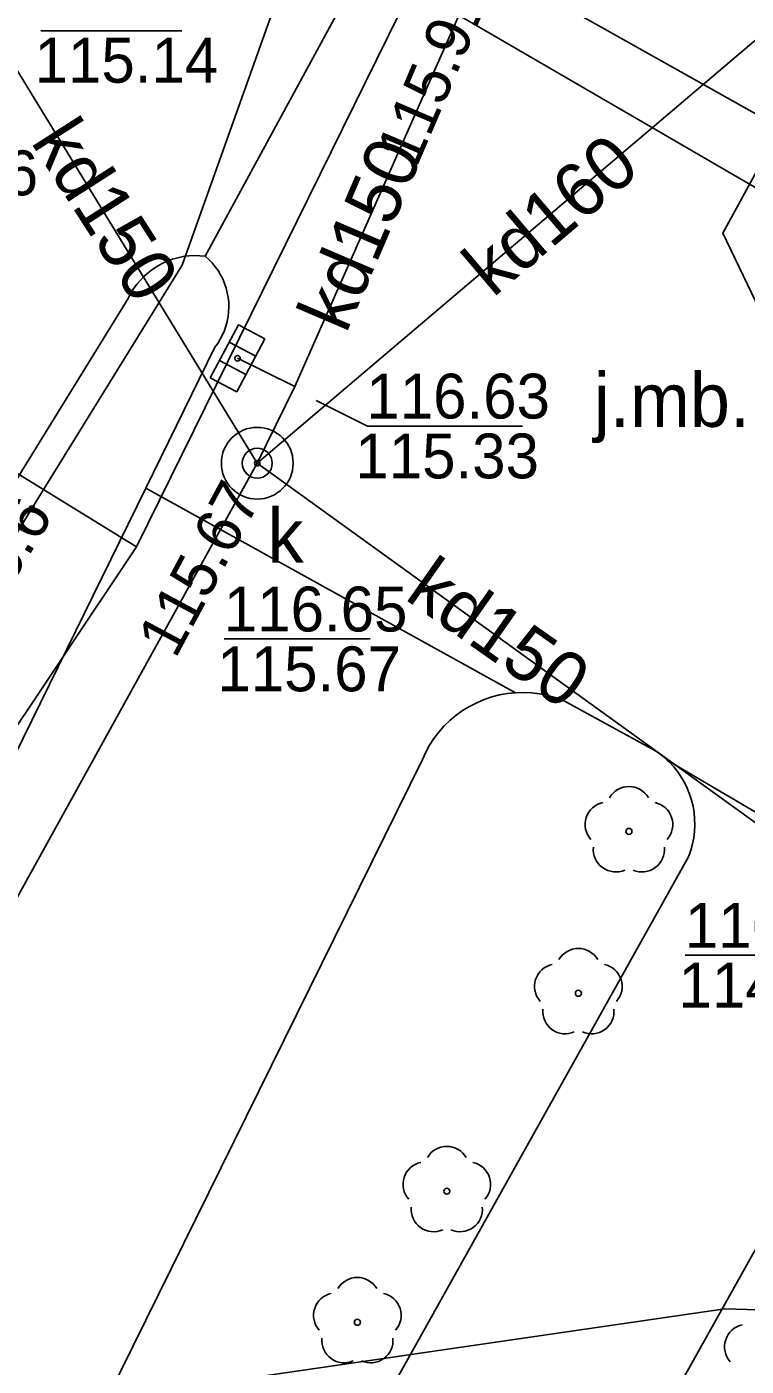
# Model space of a CAD drawing. Extents: x 6434771 to 6436222, y 5663454 to 5664782.
# Drawn here: x 6435338.64 to 6435350.66, y 5664038.73 to 5664061.12 of the extents above; entities that cross this region are included whole.
import ezdxf

# ---------------------------------------------------------------- set-up
doc = ezdxf.new("R2010")
doc.units = 0
for name, color, linetype in [('Warstwa 10', 7, 'Continuous'), ('Warstwa 11', 7, 'Continuous'), ('Warstwa 12', 7, 'Continuous'), ('Warstwa 14', 7, 'Continuous'), ('Warstwa 15', 7, 'Continuous'), ('Warstwa 4', 7, 'Continuous'), ('Warstwa 5', 7, 'Continuous'), ('Warstwa 6', 7, 'Continuous'), ('Warstwa 7', 7, 'Continuous'), ('Warstwa 8', 7, 'Continuous')]:
    doc.layers.add(name, color=color, linetype=linetype)

msp = doc.modelspace()

# ---------------------------------------------------------------- linework, layer by layer
at = {"layer": 'Warstwa 10'}
msp.add_lwpolyline([(6435512.08, 5664031.68), (6435519.26, 5664044.9), (6435520.43, 5664047.46), (6435517.52, 5664049.32), (6435488.86, 5664065.55), (6435459.11, 5664082.2), (6435427.46, 5664100.1), (6435402.03, 5664114.43), (6435399.19, 5664115.75), (6435391.2, 5664109.31), (6435384.85, 5664113.55), (6435364.69, 5664124.71), (6435341.99, 5664084.56), (6435345.46, 5664082.7), (6435349.36, 5664079.95), (6435341.23, 5664057.14), (6435338.72, 5664053.07), (6435311.53, 5664008.68), (6435286.89, 5663965.43), (6435277.879, 5663970.039)], dxfattribs=at)
at = {"layer": 'Warstwa 11'}
for centre in [(6435348.696, 5664047.672), (6435347.851, 5664044.965), (6435345.653, 5664041.656), (6435344.159, 5664039.465)]:
    msp.add_circle(centre, 0.05, dxfattribs=at)
for centre, start, end in [((6435348.696, 5664048.047), 30.1471, 149.8529), ((6435348.339, 5664047.788), 102.1471, 221.8529), ((6435349.053, 5664047.788), 318.1471, 77.8529), ((6435348.476, 5664047.369), 174.1471, 293.8529), ((6435348.916, 5664047.369), 246.1471, 5.8529), ((6435347.851, 5664045.34), 30.1471, 149.8529), ((6435347.494, 5664045.081), 102.1471, 221.8529), ((6435348.208, 5664045.081), 318.1471, 77.8529), ((6435347.631, 5664044.662), 174.1471, 293.8529), ((6435348.071, 5664044.662), 246.1471, 5.8529), ((6435345.653, 5664042.031), 30.1471, 149.8529), ((6435345.296, 5664041.772), 102.1471, 221.8529), ((6435346.01, 5664041.772), 318.1471, 77.8529), ((6435345.433, 5664041.353), 174.1471, 293.8529), ((6435345.873, 5664041.353), 246.1471, 5.8529), ((6435344.159, 5664039.84), 30.1471, 149.8529), ((6435343.802, 5664039.581), 102.1471, 221.8529), ((6435344.516, 5664039.581), 318.1471, 77.8529), ((6435350.669, 5664039.056), 102.1471, 221.8529), ((6435343.939, 5664039.162), 174.1471, 293.8529), ((6435344.379, 5664039.162), 246.1471, 5.8529)]:
    msp.add_arc(centre, 0.375, start, end, dxfattribs=at)
at = {"layer": 'Warstwa 12'}
for points in [[(6435300.942, 5664004.189), (6435304.011, 5664009.98), (6435304.205, 5664010.301), (6435304.49, 5664010.572), (6435305.124, 5664011.694), (6435308.832, 5664018.648), (6435311.845, 5664024.247), (6435313.978, 5664028.279), (6435315.973, 5664031.948), (6435319.103, 5664037.735), (6435321.271, 5664041.831), (6435323.211, 5664045.345), (6435325.149, 5664048.962), (6435327.394, 5664053.139), (6435330.275, 5664058.547), (6435335.238, 5664067.489), (6435366.224, 5664049.474), (6435370.798, 5664046.974), (6435372.707, 5664045.907), (6435376.757, 5664043.653), (6435379.577, 5664042.043), (6435383.638, 5664039.875)], [(6435336.445, 5664045.52), (6435337.954, 5664048.672), (6435340.469, 5664052.431), (6435346.4, 5664064.48), (6435353.52, 5664060.44), (6435353.83, 5664060.26)], [(6435326.382, 5664061.062), (6435326.82, 5664060.837), (6435340.469, 5664052.431)], [(6435385.671, 5664033.295), (6435377.306, 5664037.016), (6435363.665, 5664038.681), (6435361.884, 5664039.482), (6435356.264, 5664039.51), (6435350.296, 5664039.692), (6435339.967, 5664038.187), (6435332.777, 5664037.404), (6435320.122, 5664035.406), (6435313.28, 5664033.589), (6435306.799, 5664031.077), (6435303.459, 5664028.667), (6435294.85, 5664014.671), (6435292.827, 5664013.615), (6435281.439, 5663993.992), (6435278.103, 5663988.621)]]:
    msp.add_lwpolyline(points, dxfattribs=at)
at = {"layer": 'Warstwa 14'}
for p, q in [((6435338.872, 5664061.055), (6435341.228, 5664061.055)), ((6435341.931, 5664050.889), (6435344.37, 5664050.889)), ((6435349.633, 5664045.601), (6435352.09, 5664045.601))]:
    msp.add_line(p, q, dxfattribs=at)
msp.add_lwpolyline([(6435343.468, 5664054.876), (6435344.329, 5664054.449), (6435346.915, 5664054.449)], dxfattribs=at)
for centre in [(6435342.157, 5664055.581), (6435342.486, 5664053.827), (6435342.486, 5664053.827), (6435338.72, 5664053.07)]:
    msp.add_circle(centre, 0.045, dxfattribs=at)
at = {"layer": 'Warstwa 15'}
msp.add_circle((6435342.486, 5664053.827), 0.6, dxfattribs=at)
at = {"layer": 'Warstwa 4'}
for p, q in [((6435342.018, 5664055.853), (6435342.46, 5664055.619)), ((6435341.854, 5664055.543), (6435342.296, 5664055.309))]:
    msp.add_line(p, q, dxfattribs=at)
msp.add_lwpolyline([(6435341.702, 5664055.256), (6435342.17, 5664056.14), (6435342.612, 5664055.906), (6435342.144, 5664055.022)], close=True, dxfattribs=at)
msp.add_circle((6435342.486, 5664053.827), 0.25, dxfattribs=at)
at = {"layer": 'Warstwa 5'}
for p, q in [((6435341.07, 5664057.238), (6435341.159, 5664057.263)), ((6435341.159, 5664057.263), (6435341.249, 5664057.282)), ((6435341.249, 5664057.282), (6435341.341, 5664057.293)), ((6435341.341, 5664057.293), (6435341.433, 5664057.299)), ((6435341.433, 5664057.299), (6435341.526, 5664057.297)), ((6435341.526, 5664057.297), (6435341.618, 5664057.288)), ((6435341.618, 5664057.288), (6435341.678, 5664057.234)), ((6435340.667, 5664057.017), (6435340.741, 5664057.073)), ((6435340.741, 5664057.073), (6435340.818, 5664057.123)), ((6435340.818, 5664057.123), (6435340.899, 5664057.167)), ((6435340.899, 5664057.167), (6435340.983, 5664057.206)), ((6435340.983, 5664057.206), (6435341.07, 5664057.238)), ((6435341.678, 5664057.234), (6435341.733, 5664057.175)), ((6435341.733, 5664057.175), (6435341.785, 5664057.113)), ((6435341.785, 5664057.113), (6435341.831, 5664057.048)), ((6435341.831, 5664057.048), (6435341.873, 5664056.979)), ((6435340.419, 5664056.744), (6435340.474, 5664056.819)), ((6435340.474, 5664056.819), (6435340.533, 5664056.89)), ((6435340.533, 5664056.89), (6435340.598, 5664056.956)), ((6435340.598, 5664056.956), (6435340.667, 5664057.017)), ((6435341.873, 5664056.979), (6435341.909, 5664056.907)), ((6435341.909, 5664056.907), (6435341.94, 5664056.833)), ((6435341.94, 5664056.833), (6435341.966, 5664056.756)), ((6435340.329, 5664056.583), (6435340.371, 5664056.665)), ((6435340.371, 5664056.665), (6435340.419, 5664056.744)), ((6435341.966, 5664056.756), (6435341.986, 5664056.678)), ((6435341.986, 5664056.678), (6435342, 5664056.599)), ((6435342, 5664056.599), (6435342.009, 5664056.519)), ((6435317.164, 5664019.041), (6435340.329, 5664056.583)), ((6435342.008, 5664056.358), (6435342.011, 5664056.439)), ((6435342.009, 5664056.519), (6435342.011, 5664056.439)), ((6435341.963, 5664056.121), (6435341.984, 5664056.199)), ((6435341.984, 5664056.199), (6435341.999, 5664056.278)), ((6435341.999, 5664056.278), (6435342.008, 5664056.358)), ((6435341.868, 5664055.9), (6435341.905, 5664055.971)), ((6435341.905, 5664055.971), (6435341.937, 5664056.045)), ((6435341.937, 5664056.045), (6435341.963, 5664056.121)), ((6435340.624, 5664053.412), (6435341.779, 5664055.766)), ((6435341.779, 5664055.766), (6435341.826, 5664055.831)), ((6435341.826, 5664055.831), (6435341.868, 5664055.9)), ((6435322.412, 5664016.308), (6435340.624, 5664053.412)), ((6435329.301, 5664002.154), (6435353.394, 5664045.315))]:
    msp.add_line(p, q, dxfattribs=at)
at = {"layer": 'Warstwa 6'}
for centre in [(6435342.157, 5664055.581), (6435342.486, 5664053.827)]:
    msp.add_circle(centre, 0.045, dxfattribs=at)
at = {"layer": 'Warstwa 7'}
for points in [[(6435364.914, 5664014.555), (6435357.033, 5664043.581), (6435350.263, 5664057.673), (6435362.566, 5664080.216), (6435376.437, 5664104.279), (6435385.959, 5664105.164), (6435404.244, 5664118.774), (6435419.072, 5664130.076), (6435424.534, 5664126.949), (6435442.088, 5664117.237), (6435456.234, 5664108.526), (6435461.909, 5664105.538), (6435468.455, 5664101.919), (6435471.349, 5664107.174)], [(6435342.486, 5664053.827), (6435337.328, 5664062.27), (6435335.398, 5664065.593), (6435333.271, 5664069.209), (6435330.265, 5664074.099)], [(6435327.145, 5664040.582), (6435326.927, 5664045.745), (6435335.181, 5664059.206), (6435337.228, 5664061.441), (6435342.736, 5664064.575), (6435346.412, 5664062.58), (6435343.112, 5664055.11), (6435342.486, 5664053.827)], [(6435355.1, 5664064.55), (6435342.486, 5664053.827)], [(6435343.112, 5664055.11), (6435342.157, 5664055.581)], [(6435342.486, 5664053.827), (6435325.504, 5664023.091), (6435324.234, 5664021.486)], [(6435353.164, 5664046.118), (6435342.486, 5664053.827)]]:
    msp.add_lwpolyline(points, dxfattribs=at)
at = {"layer": 'Warstwa 8'}
for p, q in [((6435341.618, 5664057.288), (6435344.755, 5664063.075)), ((6435341.618, 5664057.288), (6435344.755, 5664063.075)), ((6435344.755, 5664063.075), (6435363.23, 5664052.68)), ((6435344.755, 5664063.075), (6435363.23, 5664052.68)), ((6435341.07, 5664057.238), (6435341.159, 5664057.263)), ((6435341.159, 5664057.263), (6435341.249, 5664057.282)), ((6435341.249, 5664057.282), (6435341.341, 5664057.293)), ((6435341.341, 5664057.293), (6435341.433, 5664057.299)), ((6435341.433, 5664057.299), (6435341.526, 5664057.297)), ((6435341.526, 5664057.297), (6435341.618, 5664057.288)), ((6435341.618, 5664057.288), (6435341.678, 5664057.234)), ((6435340.667, 5664057.017), (6435340.741, 5664057.073)), ((6435340.741, 5664057.073), (6435340.818, 5664057.123)), ((6435340.818, 5664057.123), (6435340.899, 5664057.167)), ((6435340.899, 5664057.167), (6435340.983, 5664057.206)), ((6435340.983, 5664057.206), (6435341.07, 5664057.238)), ((6435341.678, 5664057.234), (6435341.733, 5664057.175)), ((6435341.733, 5664057.175), (6435341.785, 5664057.113)), ((6435341.785, 5664057.113), (6435341.831, 5664057.048)), ((6435341.831, 5664057.048), (6435341.873, 5664056.979)), ((6435340.419, 5664056.744), (6435340.474, 5664056.819)), ((6435340.474, 5664056.819), (6435340.533, 5664056.89)), ((6435340.533, 5664056.89), (6435340.598, 5664056.956)), ((6435340.598, 5664056.956), (6435340.667, 5664057.017)), ((6435341.873, 5664056.979), (6435341.909, 5664056.907)), ((6435341.909, 5664056.907), (6435341.94, 5664056.833)), ((6435341.94, 5664056.833), (6435341.966, 5664056.756)), ((6435340.329, 5664056.583), (6435340.371, 5664056.665)), ((6435340.371, 5664056.665), (6435340.419, 5664056.744)), ((6435341.966, 5664056.756), (6435341.986, 5664056.678)), ((6435341.986, 5664056.678), (6435342, 5664056.599)), ((6435342, 5664056.599), (6435342.009, 5664056.519)), ((6435317.164, 5664019.041), (6435340.329, 5664056.583)), ((6435342.008, 5664056.358), (6435342.011, 5664056.439)), ((6435342.009, 5664056.519), (6435342.011, 5664056.439)), ((6435341.963, 5664056.121), (6435341.984, 5664056.199)), ((6435341.984, 5664056.199), (6435341.999, 5664056.278)), ((6435341.999, 5664056.278), (6435342.008, 5664056.358)), ((6435341.868, 5664055.9), (6435341.905, 5664055.971)), ((6435341.905, 5664055.971), (6435341.937, 5664056.045)), ((6435341.937, 5664056.045), (6435341.963, 5664056.121)), ((6435340.624, 5664053.412), (6435341.779, 5664055.766)), ((6435341.779, 5664055.766), (6435341.826, 5664055.831)), ((6435341.826, 5664055.831), (6435341.868, 5664055.9)), ((6435322.412, 5664016.308), (6435340.624, 5664053.412)), ((6435340.624, 5664053.412), (6435346.799, 5664049.99)), ((6435340.624, 5664053.412), (6435346.799, 5664049.99)), ((6435346.152, 5664049.824), (6435346.276, 5664049.876)), ((6435346.276, 5664049.876), (6435346.403, 5664049.919)), ((6435346.403, 5664049.919), (6435346.533, 5664049.953)), ((6435346.533, 5664049.953), (6435346.666, 5664049.976)), ((6435346.666, 5664049.976), (6435346.799, 5664049.99)), ((6435346.799, 5664049.99), (6435346.934, 5664049.994)), ((6435346.934, 5664049.994), (6435347.068, 5664049.988)), ((6435347.068, 5664049.988), (6435347.201, 5664049.972)), ((6435347.201, 5664049.972), (6435347.333, 5664049.946)), ((6435347.333, 5664049.946), (6435347.462, 5664049.91)), ((6435347.462, 5664049.91), (6435347.589, 5664049.865)), ((6435345.809, 5664049.614), (6435345.918, 5664049.692)), ((6435345.918, 5664049.692), (6435346.033, 5664049.762)), ((6435346.033, 5664049.762), (6435346.152, 5664049.824)), ((6435347.589, 5664049.865), (6435349.129, 5664049.027)), ((6435345.521, 5664049.333), (6435345.61, 5664049.434)), ((6435345.61, 5664049.434), (6435345.706, 5664049.528)), ((6435345.706, 5664049.528), (6435345.809, 5664049.614)), ((6435345.366, 5664049.114), (6435345.439, 5664049.227)), ((6435345.439, 5664049.227), (6435345.521, 5664049.333)), ((6435345.246, 5664048.874), (6435345.302, 5664048.996)), ((6435345.302, 5664048.996), (6435345.366, 5664049.114)), ((6435349.129, 5664049.027), (6435349.215, 5664048.966)), ((6435321.195, 5664000.082), (6435345.246, 5664048.874)), ((6435349.215, 5664048.966), (6435349.297, 5664048.899)), ((6435349.297, 5664048.899), (6435349.335, 5664048.863)), ((6435349.335, 5664048.863), (6435349.374, 5664048.827)), ((6435349.335, 5664048.863), (6435354.421, 5664045.858)), ((6435349.335, 5664048.863), (6435354.421, 5664045.858)), ((6435349.374, 5664048.827), (6435349.445, 5664048.749)), ((6435349.445, 5664048.749), (6435349.511, 5664048.666)), ((6435349.511, 5664048.666), (6435349.57, 5664048.579)), ((6435349.57, 5664048.579), (6435349.623, 5664048.487)), ((6435349.623, 5664048.487), (6435349.67, 5664048.392)), ((6435349.67, 5664048.392), (6435349.709, 5664048.294)), ((6435349.709, 5664048.294), (6435349.742, 5664048.194)), ((6435349.742, 5664048.194), (6435349.767, 5664048.091)), ((6435349.767, 5664048.091), (6435349.784, 5664047.987)), ((6435349.784, 5664047.987), (6435349.794, 5664047.881)), ((6435349.794, 5664047.881), (6435349.797, 5664047.776)), ((6435349.779, 5664047.565), (6435349.792, 5664047.67)), ((6435349.792, 5664047.67), (6435349.797, 5664047.776)), ((6435349.731, 5664047.36), (6435349.759, 5664047.462)), ((6435349.759, 5664047.462), (6435349.779, 5664047.565)), ((6435322.814, 5663999.092), (6435349.697, 5664047.26)), ((6435349.697, 5664047.26), (6435349.731, 5664047.36)), ((6435329.301, 5664002.154), (6435353.394, 5664045.315))]:
    msp.add_line(p, q, dxfattribs=at)

# ---------------------------------------------------------------- texts
at = {"layer": 'Warstwa 14'}
for s, rotation, p in [('115.91', 66.8584, (6435345.144, 5664058.75)), ('115.67', 61.7706, (6435341.117, 5664050.543)), ('115.6', 58.5105, (6435337.78, 5664050.817))]:
    msp.add_text(s, height=0.75, rotation=rotation, dxfattribs=at).set_placement(p)
for s, p in [('115.14', (6435338.766, 5664060.189)), ('115.33', (6435344.125, 5664053.574)), ('115.67', (6435341.82, 5664050.014)), ('114.98', (6435349.525, 5664044.726))]:
    msp.add_text(s, height=0.75, dxfattribs=at).set_placement(p)
at = {"layer": 'Warstwa 5'}
msp.add_text('k', height=0.9, dxfattribs=at).set_placement((6435342.658, 5664052.167))
at = {"layer": 'Warstwa 6'}
for s, p in [('116.66', (6435335.757, 5664058.306)), ('116.63', (6435344.309, 5664054.574)), ('116.65', (6435341.928, 5664051.014)), ('116.58', (6435349.629, 5664045.726))]:
    msp.add_text(s, height=0.75, dxfattribs=at).set_placement(p)
at = {"layer": 'Warstwa 7'}
for s, rotation, p in [('kd150', 302.665, (6435338.69, 5664059.202)), ('kd160', 40.3649, (6435346.422, 5664056.582)), ('kd150', 66.8584, (6435343.969, 5664055.977)), ('kd150', 324.8613, (6435344.928, 5664051.568))]:
    msp.add_text(s, height=0.9, rotation=rotation, dxfattribs=at).set_placement(p)
at = {"layer": 'Warstwa 8'}
msp.add_text('j.mb.', height=0.9, dxfattribs=at).set_placement((6435348.11, 5664054.435))

doc.saveas('drawing.dxf')
